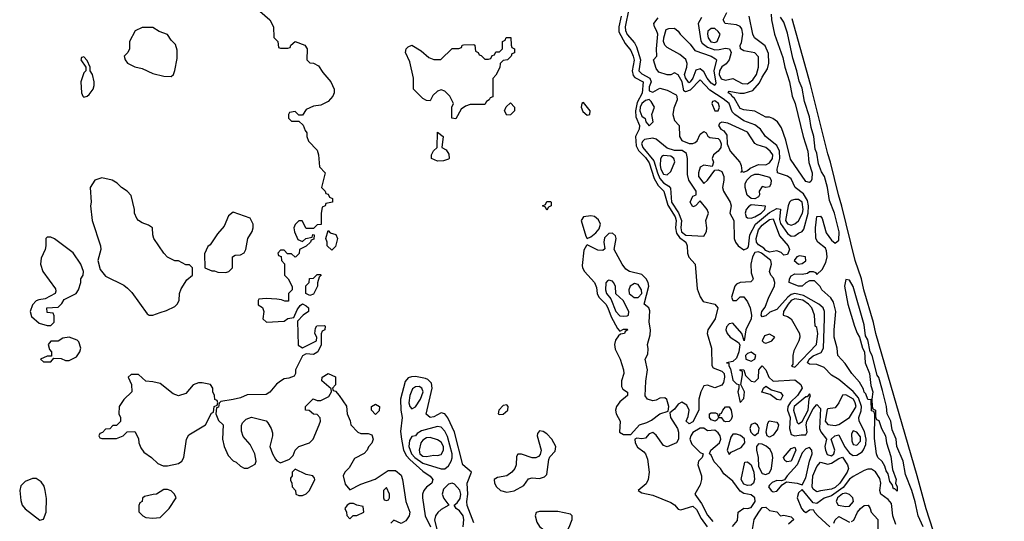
# Model space of a CAD drawing. Header units: inches. Extents: x 2789275 to 2951659, y 860290 to 1033804.
# Tile 290 of 316: x 2922259 to 2927658, y 1001461 to 1004210. Entities that reach past the tile are written whole.
import ezdxf

# ---------------------------------------------------------------- set-up
doc = ezdxf.new("R2010")
doc.units = ezdxf.units.IN
doc.header["$MEASUREMENT"] = 0
doc.layers.add('C9020', color=7, linetype='Continuous')

msp = doc.modelspace()

# ---------------------------------------------------------------- linework, layer by layer
at = {"layer": 'C9020', "color": 2}
for points, elevation in [([(2925598.9, 1004270), (2925579.3, 1004170), (2925580.7, 1004150), (2925590, 1004128.8), (2925630, 1004083.7), (2925640.8, 1004060.8), (2925662.6, 1003990), (2925654.4, 1003930), (2925670, 1003913.6), (2925715.3, 1003890), (2925720.8, 1003870), (2925710, 1003842), (2925710, 1003821), (2925730, 1003812.4), (2925770, 1003834), (2925810, 1003823.6), (2925858, 1003798), (2925863.1, 1003790), (2925864.9, 1003770), (2925846, 1003726), (2925840.4, 1003690), (2925850, 1003658), (2925876, 1003630), (2925876.3, 1003570), (2925890, 1003547.3), (2925930, 1003530.7), (2925950, 1003530.7), (2925963.7, 1003536.3), (2925973.8, 1003546.2), (2925990, 1003582.8), (2926010, 1003597.6), (2926024, 1003590), (2926032.1, 1003572.1), (2926043.6, 1003563.6), (2926090, 1003559.6), (2926098.6, 1003550), (2926105.6, 1003530), (2926104.2, 1003510), (2926090, 1003489.4), (2926062.8, 1003470), (2926056.3, 1003450), (2926064, 1003430), (2926055.3, 1003404.7), (2926010, 1003411.8), (2925990, 1003401.2), (2925980.5, 1003370), (2925982, 1003350), (2926010, 1003312), (2926030, 1003330.8), (2926070, 1003384.7), (2926090, 1003386.8), (2926110, 1003378), (2926119.3, 1003350), (2926120.5, 1003330), (2926112.9, 1003290), (2926119.1, 1003270), (2926155.6, 1003210), (2926161.1, 1003190), (2926153.4, 1003150), (2926175.2, 1003110), (2926176.3, 1003010), (2926184, 1002990), (2926199.3, 1002970), (2926230, 1002949), (2926250, 1002957.1), (2926255.8, 1002964.2), (2926263.1, 1003030), (2926294.4, 1003090), (2926370, 1003152.7), (2926410, 1003176), (2926430, 1003170.8), (2926424.9, 1003115.1), (2926430, 1003092.7), (2926470, 1003037.4), (2926490, 1003023.7), (2926510, 1003025.5), (2926530, 1003040.4), (2926550, 1003048.2), (2926558, 1003062), (2926582.9, 1003150), (2926584.9, 1003190), (2926579.8, 1003219.8), (2926556.1, 1003256.1), (2926511.5, 1003290), (2926490, 1003337.4), (2926470, 1003352.6), (2926414, 1003370), (2926412, 1003390), (2926428.1, 1003450), (2926426.2, 1003490), (2926410, 1003520.5), (2926349, 1003569), (2926321.6, 1003610), (2926290, 1003633.3), (2926230, 1003655.6), (2926181.3, 1003690), (2926165.8, 1003705.8), (2926148.6, 1003750), (2926117, 1003777), (2926043.8, 1003823.8), (2925990, 1003879.7), (2925936.4, 1003823.6), (2925910, 1003815.1), (2925900.4, 1003820.4), (2925891.8, 1003870), (2925870, 1003908.2), (2925850, 1003919.5), (2925830, 1003908.3), (2925810, 1003907.1), (2925763.1, 1003923.1), (2925750, 1003942.7), (2925734, 1003990), (2925752.7, 1004010), (2925751, 1004051), (2925757.8, 1004130), (2925751.5, 1004151.5), (2925739.7, 1004170), (2925736.9, 1004190), (2925760.2, 1004219.8)], 10), ([(2923576.8, 1004256.8), (2923631.3, 1004210), (2923651.3, 1004170), (2923652.7, 1004112.7), (2923674, 1004090), (2923678, 1004058), (2923690, 1004054), (2923730, 1004054), (2923742, 1004058), (2923746, 1004070), (2923770, 1004091.3), (2923822, 1004070), (2923836, 1004050), (2923834, 1003990), (2923850, 1003974), (2923870, 1003972), (2923898, 1003958), (2923921.4, 1003921.4), (2923966, 1003870), (2923982.8, 1003830), (2923982.8, 1003810), (2923976, 1003790), (2923950, 1003762), (2923910, 1003742), (2923870, 1003735.3), (2923830, 1003718), (2923810, 1003686), (2923790, 1003686), (2923770, 1003706), (2923738, 1003702), (2923734, 1003690), (2923734, 1003670), (2923750, 1003654), (2923790, 1003654), (2923812.7, 1003632.7), (2923823.6, 1003603.6), (2923834, 1003590), (2923834, 1003570), (2923843.6, 1003543.6), (2923890, 1003494), (2923898, 1003470), (2923903.6, 1003403.6), (2923934, 1003370), (2923914, 1003290), (2923934, 1003270), (2923938, 1003258), (2923950, 1003254), (2923958, 1003238), (2923974, 1003230), (2923974, 1003210), (2923938, 1003202), (2923934, 1003190), (2923918, 1003182), (2923912.7, 1003147.3), (2923912.7, 1003087.3), (2923890, 1003086), (2923870, 1003066), (2923830, 1003066), (2923807.3, 1003107.3), (2923790, 1003108), (2923770, 1003088), (2923762.8, 1003070), (2923766.4, 1003046.4), (2923784.7, 1003004.7), (2923810, 1002994), (2923828.4, 1003011.6), (2923862, 1003018), (2923867.3, 1003032.7), (2923874, 1003030), (2923872.7, 1003007.3), (2923858, 1003002), (2923854, 1002990), (2923830, 1002968), (2923794, 1002950), (2923791.3, 1002928.7), (2923774, 1002910), (2923770, 1002908), (2923750, 1002926), (2923727.3, 1002927.3), (2923710, 1002946), (2923690, 1002946), (2923674, 1002930), (2923678, 1002918), (2923692.7, 1002912.7), (2923694, 1002890), (2923712, 1002872), (2923712, 1002810), (2923732, 1002790), (2923752.7, 1002747.3), (2923754, 1002730), (2923734, 1002710), (2923732.7, 1002667.3), (2923712.7, 1002667.3), (2923695.3, 1002675.3), (2923670, 1002679), (2923610, 1002682), (2923570, 1002678), (2923566, 1002670), (2923566.8, 1002646.8), (2923590, 1002632), (2923598, 1002610), (2923592, 1002570), (2923611.6, 1002551.6), (2923710, 1002558), (2923730, 1002572), (2923762, 1002578), (2923780.4, 1002619.6), (2923796.4, 1002643.6), (2923810, 1002652), (2923830, 1002642), (2923842, 1002630), (2923842, 1002610), (2923814, 1002590), (2923782, 1002558), (2923786, 1002426), (2923810, 1002412), (2923886, 1002450), (2923888, 1002470), (2923878, 1002490), (2923880.4, 1002519.6), (2923888.4, 1002531.6), (2923930, 1002534), (2923934, 1002530), (2923932, 1002510), (2923918, 1002502), (2923912.7, 1002487.3), (2923911.6, 1002428.4), (2923894, 1002390), (2923879.8, 1002380.2), (2923870, 1002375.3), (2923830, 1002378), (2923810, 1002368), (2923772, 1002290), (2923771.3, 1002270), (2923763.6, 1002256.4), (2923735.3, 1002244.7), (2923710, 1002242), (2923690, 1002229), (2923667.9, 1002212.1), (2923630.7, 1002169.3), (2923610, 1002155.3), (2923506.4, 1002153.6), (2923470, 1002138), (2923430, 1002128), (2923362, 1002118), (2923352.7, 1002107.3), (2923350, 1002086), (2923338, 1002082), (2923334, 1002050), (2923350, 1002014), (2923374, 1001990), (2923371.3, 1001910), (2923381, 1001870), (2923402, 1001822), (2923430, 1001792), (2923445.4, 1001785.4), (2923470, 1001762), (2923490, 1001752), (2923510, 1001752), (2923550, 1001774), (2923555.3, 1001790), (2923548.7, 1001830), (2923522, 1001882), (2923484.7, 1001924.7), (2923474.6, 1001954.6), (2923474.6, 1001985.4), (2923480.2, 1001999.8), (2923500.2, 1002019.8), (2923530, 1002031.3), (2923610, 1002011), (2923619.8, 1001999.8), (2923638, 1001970), (2923645.4, 1001945.4), (2923646, 1001930), (2923631.3, 1001870), (2923644.7, 1001830), (2923662, 1001802), (2923670, 1001792), (2923690, 1001782), (2923739, 1001801), (2923758, 1001822), (2923769, 1001850), (2923790, 1001871.3), (2923848.9, 1001891.1), (2923868.9, 1001911.1), (2923902, 1001990), (2923908, 1002010), (2923907.3, 1002027.3), (2923890, 1002046), (2923870, 1002048), (2923847.3, 1002067.3), (2923826, 1002070), (2923826, 1002090), (2923868.7, 1002131.3), (2923890, 1002122), (2923910, 1002122), (2923954.6, 1002145.4), (2923968, 1002170), (2923967.3, 1002187.3), (2923915.3, 1002230), (2923918, 1002250), (2923950, 1002271), (2923990, 1002252), (2923991.6, 1002208.4), (2923974, 1002190), (2923978, 1002178), (2923990, 1002174), (2924011.1, 1002151.1), (2924051.6, 1002091.6), (2924054, 1002050), (2924071.6, 1002011.6), (2924074, 1001990), (2924114, 1001950), (2924130, 1001942), (2924170, 1001942), (2924190, 1001934), (2924198, 1001910), (2924190.9, 1001889.1), (2924171.1, 1001868.9), (2924164.7, 1001850), (2924147.1, 1001832.9), (2924095.3, 1001804.7), (2924065.4, 1001754.6), (2924042, 1001730), (2924032, 1001710), (2924043.6, 1001663.6), (2924070, 1001634), (2924130, 1001664.7), (2924208.9, 1001691.1), (2924280.4, 1001739.6), (2924319.6, 1001739.6), (2924350, 1001714), (2924358, 1001690), (2924376, 1001570), (2924398, 1001510), (2924394, 1001490), (2924376.9, 1001463.1), (2924351.6, 1001448.4), (2924310, 1001466), (2924294, 1001450)], 2), ([(2925556.9, 1004230), (2925544.4, 1004170), (2925544.1, 1004144.1), (2925578.8, 1004078.8), (2925610, 1004041.6), (2925622.4, 1004010), (2925627.6, 1003987.6), (2925617.1, 1003930), (2925623.6, 1003903.6), (2925632.8, 1003892.8), (2925677.8, 1003870), (2925672.4, 1003807.6), (2925644.4, 1003755.6), (2925635.1, 1003710), (2925636.8, 1003676.8), (2925657.8, 1003630), (2925655.6, 1003610), (2925636.2, 1003570), (2925638.8, 1003518.8), (2925652.5, 1003492.5), (2925690, 1003455.5), (2925710, 1003424.9), (2925738.7, 1003338.7), (2925760.6, 1003300.6), (2925791.3, 1003270), (2925812.9, 1003192.9), (2925853.8, 1003130), (2925858.9, 1003110), (2925855.3, 1003070), (2925859.8, 1003039.8), (2925876.7, 1003016.7), (2925912, 1002990), (2925918.7, 1002970), (2925920.4, 1002930), (2925928.5, 1002908.5), (2925962.8, 1002870), (2925974, 1002734), (2925990.4, 1002690.4), (2926006.2, 1002666.2), (2926070, 1002650.6), (2926086.8, 1002630), (2926072.4, 1002570), (2926033, 1002510), (2926028.5, 1002490), (2926052.7, 1002410), (2926054.7, 1002314.7), (2926061.8, 1002301.8), (2926110, 1002283.6), (2926121.3, 1002270), (2926124.7, 1002250), (2926119, 1002221), (2926110, 1002207.6), (2926070, 1002191.6), (2926030, 1002206.6), (2926010, 1002202.7), (2925994.4, 1002170), (2925983.1, 1002130), (2925983.8, 1002070), (2925950, 1002005.1), (2925930, 1001994), (2925914, 1002010), (2925924.5, 1002035.5), (2925929.6, 1002070), (2925916.9, 1002096.9), (2925890, 1002114.5), (2925870, 1002102.7), (2925850, 1002076), (2925824.7, 1002055.3), (2925828, 1002030), (2925866.8, 1001970), (2925871.3, 1001950), (2925870.7, 1001910.7), (2925861, 1001890), (2925810, 1001869.2), (2925790, 1001876), (2925750, 1001933.2), (2925730, 1001946.6), (2925710, 1001939.3), (2925690, 1001917.2), (2925670, 1001912.7), (2925643.5, 1001916.5), (2925632, 1001910), (2925634.8, 1001890), (2925646.8, 1001866.8), (2925682, 1001842), (2925691, 1001830), (2925700.7, 1001800.7), (2925710.8, 1001730), (2925705.5, 1001690), (2925693.5, 1001666.5), (2925651.3, 1001630), (2925670, 1001616), (2925730, 1001604.4), (2925830, 1001564), (2925850, 1001550.7), (2925870, 1001528), (2925883.9, 1001523.9), (2925950, 1001543.1), (2925970, 1001524.9), (2925995.4, 1001475.4), (2926028.9, 1001430)], 6), ([(2925997.5, 1004222.5), (2925980.3, 1004190), (2925994.7, 1004094.7), (2926001.3, 1004081.3), (2926030, 1004058.8), (2926070, 1004045.4), (2926094, 1004046), (2926130, 1004054.6), (2926150.7, 1004050), (2926160.3, 1004030), (2926149.1, 1003990), (2926132.7, 1003967.3), (2926109, 1003951), (2926095.5, 1003930), (2926094.4, 1003910), (2926106.2, 1003886.1), (2926130, 1003877.8), (2926170, 1003887.2), (2926220, 1003860), (2926250, 1003857.8), (2926279.2, 1003880.8), (2926299.1, 1003910), (2926309.8, 1003949.8), (2926310, 1004006), (2926290, 1004029.3), (2926230, 1004039.7), (2926212.3, 1004050), (2926209.6, 1004069.6), (2926216.6, 1004083.4), (2926225, 1004130), (2926219.2, 1004159.2), (2926210, 1004172.6), (2926190, 1004181.5), (2926127, 1004190), (2926116.3, 1004210), (2926137.2, 1004250)], 10), ([(2926379.6, 1004240.4), (2926381, 1004210), (2926398.8, 1004130), (2926443.5, 1004003.5), (2926454.8, 1003950), (2926481, 1003870), (2926494.8, 1003790), (2926511.3, 1003750), (2926556, 1003570), (2926581, 1003490), (2926586.4, 1003426.4), (2926604.7, 1003370), (2926603.6, 1003336.4), (2926596.9, 1003323.1), (2926590, 1003318), (2926570, 1003324), (2926485.8, 1003445.8), (2926460.9, 1003550), (2926437, 1003617), (2926415.3, 1003650), (2926388.9, 1003668.9), (2926370, 1003675.3), (2926350, 1003675.3), (2926289.3, 1003709.3), (2926230, 1003715.1), (2926210, 1003722.9), (2926178, 1003778), (2926163.7, 1003790), (2926159.6, 1003799.6), (2926144, 1003810), (2926150, 1003818), (2926207.5, 1003807.5), (2926232.1, 1003807.9), (2926278.3, 1003821.7), (2926315.6, 1003864.4), (2926330, 1003894.8), (2926360.2, 1003939.8), (2926367.8, 1003972.2), (2926364.9, 1004024.9), (2926346.2, 1004066.2), (2926289, 1004110), (2926279, 1004130), (2926259.3, 1004230)], 6), ([(2927213.3, 1001430), (2927186, 1001490), (2927170, 1001568), (2927151.2, 1001630), (2927117, 1001717), (2927103.7, 1001790), (2927068.7, 1001870), (2927065.2, 1001910), (2927042.7, 1001962.7), (2927035.1, 1002010), (2927016, 1002050), (2927011.8, 1002090), (2926990, 1002178), (2926970, 1002248), (2926961.5, 1002261.5), (2926934, 1002370), (2926922, 1002390), (2926910, 1002455.3), (2926896.5, 1002476.5), (2926890, 1002538), (2926830, 1002748), (2926810, 1002782), (2926790, 1002786), (2926781, 1002750), (2926801, 1002650), (2926836, 1002530), (2926851.1, 1002491.1), (2926864.7, 1002470), (2926881, 1002410), (2926892, 1002390), (2926896, 1002330), (2926918, 1002270), (2926925.4, 1002205.4), (2926938, 1002170), (2926932, 1002130), (2926934, 1002090), (2926938, 1002078), (2926952, 1002070), (2926952.7, 1002032.7), (2926958, 1002018), (2926970, 1002014), (2926984.7, 1001970), (2927006, 1001930), (2927011.3, 1001890), (2927035.3, 1001815.3), (2927045.4, 1001745.4), (2927064.7, 1001690), (2927062, 1001670), (2927071.3, 1001650), (2927070, 1001626), (2927058, 1001638), (2927050, 1001638), (2927043.1, 1001663.1), (2927030, 1001678), (2927021.2, 1001721.2), (2927010, 1001738), (2927003.7, 1001763.7), (2926987.7, 1001787.7), (2926965.2, 1001810), (2926957.2, 1001830), (2926945.6, 1001914.4), (2926947.3, 1002047.3), (2926942, 1002062), (2926930, 1002066), (2926927.3, 1002127.3), (2926910, 1002128.7), (2926898.9, 1002158.9), (2926890, 1002169), (2926885.6, 1002185.6), (2926864.1, 1002224.1), (2926822.7, 1002270), (2926785.6, 1002325.6), (2926745.2, 1002370), (2926741.2, 1002410), (2926725.6, 1002470), (2926725.1, 1002510), (2926735.1, 1002610), (2926722, 1002662), (2926706.3, 1002686.3), (2926658, 1002730), (2926648.4, 1002748.4), (2926618, 1002778), (2926590, 1002778), (2926570, 1002768), (2926550, 1002749.4), (2926530, 1002749.6), (2926478, 1002770), (2926480.9, 1002790), (2926490, 1002806), (2926510, 1002816.4), (2926550, 1002814.4), (2926578.4, 1002821.6), (2926590, 1002830.4), (2926610.7, 1002830.7), (2926623.6, 1002823.6), (2926630, 1002814), (2926658.6, 1002841.4), (2926680.1, 1002879.9), (2926686.6, 1002910), (2926683.9, 1002943.9), (2926677.2, 1002957.2), (2926635.3, 1002990), (2926624, 1003010), (2926622, 1003070), (2926630, 1003132), (2926650, 1003134), (2926659.8, 1003119.8), (2926682, 1003042), (2926710, 1003002), (2926730, 1002984.7), (2926750, 1003002), (2926752.9, 1003047.1), (2926726.6, 1003150), (2926698.9, 1003218.9), (2926689.4, 1003290), (2926671.5, 1003350), (2926656.2, 1003376.2), (2926640.1, 1003420.1), (2926630, 1003478), (2926620.9, 1003500.9), (2926613.6, 1003570), (2926598.4, 1003618.4), (2926590, 1003678), (2926562.5, 1003762.5), (2926550, 1003835.3), (2926533, 1003873), (2926520.7, 1003930), (2926498.4, 1003998.4), (2926470, 1004135.3), (2926450, 1004197.2), (2926430, 1004224)], 6), ([(2927658.1, 1000000), (2927599.2, 1000230), (2927578, 1000290), (2927511.8, 1000531.8), (2927491.1, 1000590), (2927268.7, 1001410), (2927229, 1001529), (2927180.4, 1001710), (2926953.7, 1002490), (2926940.4, 1002550), (2926887.7, 1002730), (2926875.1, 1002790), (2926840.5, 1002890), (2926767.9, 1003187.9), (2926748.6, 1003250), (2926705.4, 1003430), (2926690, 1003474), (2926594.5, 1003854.5), (2926494.6, 1004214.6)], 2), ([(2924750, 1001452.7), (2924713.4, 1001546.6), (2924711.1, 1001570), (2924716.9, 1001610), (2924712, 1001670), (2924736, 1001730), (2924689.6, 1001770), (2924643.1, 1001950), (2924607.2, 1002027.3), (2924590, 1002049.4), (2924570, 1002055.1), (2924530, 1002033.6), (2924510, 1002029.7), (2924487.2, 1002047.3), (2924521.3, 1002190), (2924517.7, 1002217.7), (2924497.8, 1002237.8), (2924483.5, 1002243.5), (2924430, 1002254.3), (2924407.2, 1002252.8), (2924390, 1002247), (2924372.9, 1002227.1), (2924347.2, 1002130), (2924348.8, 1002070), (2924356.5, 1002030), (2924347.9, 1001952.1), (2924352.1, 1001910), (2924363.5, 1001850), (2924380.2, 1001820.2), (2924399.1, 1001799.1), (2924470, 1001735.3), (2924510, 1001707.3), (2924524.9, 1001690), (2924519.1, 1001670), (2924490, 1001647.8), (2924474.9, 1001630), (2924467.4, 1001610), (2924467.2, 1001590), (2924482.8, 1001490), (2924510.9, 1001430)], 6), ([(2926168.4, 1001431.6), (2926194.7, 1001465.3), (2926199.3, 1001510), (2926230, 1001532.7), (2926250, 1001530.5), (2926270, 1001535.5), (2926291.1, 1001570), (2926289.3, 1001590), (2926270, 1001606.6), (2926230, 1001612.4), (2926210, 1001625.4), (2926170, 1001681.3), (2926120.7, 1001720.7), (2926102.7, 1001750), (2926066.3, 1001786.3), (2926050, 1001824), (2926042, 1001830), (2926048, 1001850), (2926096.9, 1001890), (2926103.1, 1001910), (2926099.2, 1001930), (2926090, 1001945.6), (2926070, 1001959.7), (2926030, 1001957), (2926010, 1001971.6), (2925990, 1001971.6), (2925950, 1001948), (2925938.6, 1001930), (2925934.3, 1001910), (2925943.8, 1001883.8), (2925990, 1001838), (2926006, 1001830), (2926001, 1001810), (2925980.5, 1001790), (2925978.4, 1001770), (2925997.8, 1001710), (2925997.8, 1001690), (2925990, 1001661.2), (2925961.6, 1001610), (2925997.5, 1001557.5), (2926030, 1001494), (2926059.7, 1001459.7)], 10), ([(2927063.9, 1001443.9), (2927046.3, 1001490), (2927038.7, 1001558.7), (2927020.7, 1001580.7), (2926980.5, 1001610), (2926976.4, 1001630), (2926980.9, 1001670), (2926975.8, 1001695.8), (2926952.4, 1001732.4), (2926930, 1001746), (2926910, 1001746), (2926890, 1001738.9), (2926830, 1001705.6), (2926808.5, 1001691.5), (2926774.3, 1001645.7), (2926710, 1001600.7), (2926670, 1001587.3), (2926630, 1001558.7), (2926610, 1001561.2), (2926550, 1001635.3), (2926530, 1001617.2), (2926522.4, 1001590), (2926546.7, 1001530), (2926557.7, 1001517.7), (2926570, 1001508.8), (2926590, 1001523.8), (2926610, 1001524.9), (2926616.9, 1001510), (2926634.9, 1001490), (2926700.7, 1001430)], 10), ([(2924691, 1001430), (2924694.2, 1001470), (2924690.9, 1001490), (2924670, 1001517.6), (2924652.3, 1001530), (2924642, 1001550), (2924658.2, 1001561.8), (2924674.1, 1001585.9), (2924678, 1001610), (2924671.9, 1001631.9), (2924643.5, 1001663.5), (2924630, 1001669.7), (2924610, 1001663.5), (2924583.8, 1001636.2), (2924576.5, 1001610), (2924585.1, 1001585.1), (2924612, 1001550), (2924570, 1001525.1), (2924551.4, 1001508.6), (2924539.5, 1001490), (2924534, 1001466), (2924550, 1001403.8)], 10), ([(2926275.2, 1001404.8), (2926287.3, 1001470), (2926312, 1001510), (2926330, 1001536.3), (2926350, 1001537.3), (2926370, 1001520.7), (2926410, 1001512), (2926430, 1001491.3), (2926450, 1001494), (2926490, 1001484.7), (2926504.7, 1001470), (2926475.2, 1001444.8)], 6), ([(2926820.4, 1001459.6), (2926832.5, 1001467.5), (2926853, 1001510), (2926870, 1001530.4), (2926890, 1001547.7), (2926911, 1001550), (2926922.8, 1001530), (2926927.3, 1001510), (2926963.8, 1001470), (2926963.7, 1001410)], 10), ([(2926722.9, 1001450), (2926731.4, 1001468.6), (2926750, 1001487.7), (2926810, 1001455.6)], 10)]:
    msp.add_lwpolyline(points, dxfattribs=dict(at, elevation=elevation))
for points, elevation in [([(2922990, 1004168), (2922930, 1004168), (2922891.6, 1004148.4), (2922862, 1004090), (2922862, 1004050), (2922852, 1004030), (2922832, 1004010), (2922838, 1003990), (2922850, 1003972), (2922890, 1003951), (2922930, 1003942.8), (2922990, 1003916), (2923050, 1003901), (2923090, 1003898), (2923102, 1003910), (2923109.1, 1003930.9), (2923123.1, 1003996.9), (2923123.1, 1004043.1), (2923113.6, 1004073.6), (2923090, 1004098), (2923070, 1004128), (2923024.7, 1004144.7)], 2), ([(2926070, 1003849.7), (2926050, 1003862.6), (2926027.9, 1003890), (2926010, 1003924.2), (2925990, 1003940.4), (2925967.1, 1003932.9), (2925950, 1003889.6), (2925936, 1003870), (2925930, 1003864.8), (2925927.1, 1003867.2), (2925910, 1003892), (2925904, 1003910), (2925917.8, 1003950), (2925919.8, 1003970), (2925911.8, 1003991.8), (2925879.6, 1004019.6), (2925810, 1004057.4), (2925796.3, 1004070), (2925789.8, 1004089.8), (2925791.1, 1004110), (2925804.2, 1004155.8), (2925818, 1004162), (2925850, 1004163), (2925870, 1004147.7), (2925880.3, 1004130), (2925935, 1004075), (2925961.3, 1004041.3), (2926051, 1004010), (2926075.1, 1003995.1), (2926079.1, 1003990), (2926066.2, 1003930), (2926077.2, 1003862.8)], 6), ([(2926050, 1004162), (2926032.7, 1004147.3), (2926030.4, 1004130), (2926034.9, 1004110), (2926048.8, 1004088.8), (2926070, 1004085.2), (2926082.7, 1004090), (2926100.9, 1004130), (2926090, 1004145.2), (2926070, 1004160.9)], 14), ([(2924650, 1003666), (2924628, 1003670), (2924628, 1003730), (2924638, 1003750), (2924618, 1003790), (2924590, 1003818), (2924570, 1003826), (2924550, 1003818), (2924525.4, 1003794.6), (2924510, 1003766), (2924490, 1003768), (2924470, 1003778), (2924423.2, 1003823.2), (2924419, 1003830), (2924419, 1003890), (2924398.6, 1003978.6), (2924375.3, 1004030), (2924378, 1004050), (2924390, 1004062), (2924410, 1004071.3), (2924459.8, 1004039.8), (2924502, 1004002), (2924530, 1003991.3), (2924568.4, 1003991.6), (2924630, 1004052), (2924667.3, 1004052.7), (2924682, 1004058), (2924686, 1004070), (2924692.7, 1004072.7), (2924750, 1004074), (2924754, 1004070), (2924758, 1004038), (2924774, 1004030), (2924778, 1004018), (2924790, 1004014), (2924810, 1003994), (2924830, 1003994), (2924842, 1003998), (2924850, 1004014), (2924862, 1004018), (2924870, 1004034), (2924890, 1004034), (2924906, 1004050), (2924906, 1004090), (2924922, 1004098), (2924927.3, 1004112.7), (2924952.7, 1004112.7), (2924954, 1004070), (2924958, 1004058), (2924972, 1004050), (2924971.6, 1004028.4), (2924958, 1004022), (2924954, 1004010), (2924934, 1003990), (2924910, 1003986), (2924894, 1003970), (2924891.6, 1003948.4), (2924870, 1003906), (2924852.7, 1003887.3), (2924852.7, 1003787.3), (2924838, 1003782), (2924834, 1003770), (2924818, 1003762), (2924810, 1003746), (2924730, 1003746), (2924703.6, 1003736.4), (2924679.6, 1003720.4)], 2), ([(2922610, 1004006), (2922598, 1004002), (2922594, 1003990), (2922622, 1003950), (2922622, 1003930), (2922610, 1003918), (2922594.8, 1003870), (2922598.8, 1003810), (2922604.7, 1003790), (2922610, 1003786), (2922630, 1003791.3), (2922640.2, 1003799.8), (2922662, 1003830), (2922668, 1003850), (2922668, 1003870), (2922658, 1003910), (2922646, 1003930), (2922646, 1003950), (2922630, 1003986)], 2), ([(2924930, 1003686), (2924918, 1003710), (2924927.3, 1003732.7), (2924950, 1003754), (2924972, 1003730), (2924972, 1003710), (2924950, 1003688)], 2), ([(2925350, 1003755.3), (2925342, 1003750), (2925338, 1003730), (2925346.4, 1003706.4), (2925370, 1003686.8), (2925386, 1003690), (2925388, 1003710)], 6), ([(2925710, 1003772.3), (2925690, 1003767.3), (2925669.7, 1003750.3), (2925661.2, 1003730), (2925659.8, 1003710), (2925670, 1003682), (2925688.9, 1003668.9), (2925692.4, 1003650), (2925710, 1003628.9), (2925732.2, 1003650), (2925724.5, 1003690), (2925739.2, 1003730), (2925721.8, 1003761.8)], 10), ([(2926070, 1003766), (2926058, 1003762), (2926054, 1003750), (2926070, 1003711), (2926090, 1003711.3), (2926096.2, 1003730), (2926091.5, 1003750)], 14), ([(2926110, 1003649.2), (2926098, 1003642), (2926090.8, 1003630), (2926104, 1003610), (2926120.5, 1003600.5), (2926136.4, 1003576.4), (2926138.3, 1003530), (2926154, 1003490), (2926207.7, 1003430), (2926214.9, 1003410), (2926218, 1003382), (2926214, 1003374), (2926222, 1003378), (2926230, 1003374.8), (2926250, 1003384.2), (2926264.5, 1003395.5), (2926310, 1003416.4), (2926350, 1003414.9), (2926370, 1003426), (2926387, 1003450), (2926389.4, 1003470), (2926374, 1003490), (2926350, 1003509.6), (2926303.7, 1003523.7), (2926290, 1003532.3), (2926250, 1003593.3), (2926142.5, 1003642.5)], 14), ([(2924550, 1003435.3), (2924518, 1003450), (2924518, 1003470), (2924529, 1003491), (2924548, 1003510), (2924550, 1003594), (2924582, 1003570), (2924574, 1003510), (2924596.9, 1003496.9), (2924612.7, 1003472.7), (2924614, 1003450), (2924610, 1003446), (2924583.6, 1003436.4)], 2), ([(2925730, 1003559.8), (2925685.9, 1003554.1), (2925675.3, 1003544.8), (2925669.4, 1003530.6), (2925676.9, 1003510), (2925736.6, 1003436.6), (2925755.8, 1003370), (2925770, 1003339.6), (2925790, 1003315.5), (2925818.2, 1003298.2), (2925827.3, 1003287.3), (2925833.9, 1003210), (2925872.1, 1003152.1), (2925888.8, 1003110), (2925885, 1003070), (2925887.7, 1003047.7), (2925911.8, 1003028.2), (2926010, 1003022.8), (2926024.5, 1003050), (2926027, 1003070), (2926021.2, 1003110), (2926035.3, 1003150), (2926029, 1003170), (2925990, 1003218), (2925964.7, 1003190), (2925950, 1003184.5), (2925935.1, 1003210), (2925950, 1003242.8), (2925968, 1003250), (2925968.7, 1003270), (2925929, 1003330), (2925921.5, 1003361.5), (2925921.3, 1003450), (2925915.8, 1003475.8), (2925892.3, 1003492.3), (2925850, 1003493), (2925810, 1003506.4), (2925750, 1003555.1)], 10), ([(2925790, 1003466.3), (2925779.3, 1003460.7), (2925772.5, 1003447.5), (2925770.2, 1003410), (2925774.3, 1003390), (2925790, 1003363.2), (2925810, 1003360.2), (2925830, 1003377.6), (2925850.9, 1003430.9), (2925845.4, 1003450), (2925830, 1003461.4)], 14), ([(2922710, 1003344), (2922672, 1003330), (2922646, 1003290), (2922650.8, 1003210), (2922646.8, 1003190), (2922657.3, 1003110), (2922702.8, 1002970), (2922704, 1002950), (2922687.3, 1002890), (2922700.4, 1002840.4), (2922730, 1002804), (2922830, 1002754.8), (2922850, 1002738.8), (2922874.2, 1002714.2), (2922958, 1002598), (2922970, 1002591), (2922990, 1002591), (2923030, 1002604.7), (2923064.7, 1002615.3), (2923110, 1002638), (2923122, 1002650), (2923134, 1002670), (2923135.3, 1002710), (2923144.7, 1002735.3), (2923176.4, 1002783.6), (2923206, 1002810), (2923206, 1002850), (2923190, 1002866), (2923170, 1002866), (2923130, 1002888), (2923110, 1002888.7), (2923070, 1002909), (2923049, 1002930), (2922995.3, 1003010), (2922988.7, 1003030), (2922988, 1003070), (2922964.7, 1003084.7), (2922930, 1003097.2), (2922910, 1003109.2), (2922901.2, 1003121.2), (2922889, 1003150), (2922889, 1003170), (2922870, 1003246), (2922848, 1003270), (2922818, 1003290), (2922793.6, 1003313.6), (2922766, 1003330)], 2), ([(2926350, 1003289.4), (2926330, 1003295.1), (2926313.4, 1003270), (2926315.5, 1003250), (2926310, 1003239), (2926290, 1003229), (2926269.9, 1003229.8), (2926249, 1003249), (2926236.5, 1003290), (2926236.5, 1003310), (2926245.8, 1003330), (2926270, 1003354.4), (2926290, 1003364), (2926310, 1003364.2), (2926370, 1003346), (2926379.1, 1003330), (2926378, 1003310), (2926370, 1003294)], 10), ([(2925150, 1003166), (2925142, 1003182), (2925126, 1003190), (2925142, 1003198), (2925150, 1003214), (2925170, 1003214), (2925174, 1003210), (2925174, 1003190), (2925158, 1003182)], 2), ([(2926270, 1003194.4), (2926255.2, 1003184.8), (2926243.1, 1003170), (2926238, 1003150), (2926242.8, 1003130), (2926250, 1003124), (2926270, 1003121.3), (2926290, 1003129.2), (2926324, 1003150), (2926344.2, 1003170), (2926348.7, 1003188.7)], 14), ([(2926510, 1003225.1), (2926490, 1003219.7), (2926480.3, 1003210), (2926472.4, 1003190), (2926457.4, 1003110), (2926470, 1003090.4), (2926490, 1003084.2), (2926510, 1003090.3), (2926530, 1003107), (2926551.1, 1003148.9), (2926555.2, 1003170), (2926550, 1003209.3), (2926530, 1003224.4)], 14), ([(2923430, 1003155.3), (2923404.9, 1003135.1), (2923380.9, 1003079.1), (2923343.4, 1003036.6), (2923303.6, 1002976.4), (2923290, 1002966), (2923272.7, 1002927.3), (2923274, 1002850), (2923312.7, 1002832.7), (2923327.3, 1002832.7), (2923345.4, 1002825.4), (2923390, 1002824.7), (2923406, 1002830), (2923426, 1002850), (2923426, 1002910), (2923440.4, 1002919.6), (2923470, 1002922), (2923490, 1002932), (2923499, 1002950), (2923509.3, 1003010), (2923534, 1003050), (2923539, 1003070), (2923539, 1003090), (2923522, 1003122)], 2), ([(2925390, 1003135.1), (2925351.3, 1003130), (2925338, 1003110), (2925363.8, 1003023.8), (2925370, 1003011.3), (2925390, 1003020.7), (2925417.8, 1003042.2), (2925436.2, 1003063.8), (2925443, 1003090), (2925432.2, 1003112.3), (2925410.9, 1003130.9)], 6), ([(2926450, 1002919.3), (2926434.7, 1002934.8), (2926410, 1002942.6), (2926370, 1002935.1), (2926350, 1002945.3), (2926338.6, 1002958.6), (2926310, 1002976.9), (2926299.8, 1002990), (2926297.2, 1003010), (2926310, 1003058.4), (2926330, 1003083.6), (2926370, 1003114.3), (2926390, 1003119.3), (2926425.5, 1003025.5), (2926473.7, 1002970), (2926480.3, 1002950), (2926470, 1002923.7)], 6), ([(2922430, 1003018), (2922410, 1003018), (2922402, 1003010), (2922402.8, 1002970), (2922398.8, 1002950), (2922376.8, 1002903.2), (2922374, 1002870), (2922386, 1002830), (2922455.3, 1002735.3), (2922458, 1002722), (2922454, 1002710), (2922399.6, 1002680.4), (2922364.7, 1002675.3), (2922350, 1002668.7), (2922330, 1002648), (2922316, 1002610), (2922324, 1002584), (2922366, 1002546), (2922410, 1002534), (2922430, 1002534), (2922447.3, 1002552.7), (2922447.3, 1002587.3), (2922442, 1002602), (2922410, 1002606), (2922408.4, 1002631.6), (2922470, 1002634), (2922490, 1002654), (2922503.1, 1002676.9), (2922568, 1002710), (2922582, 1002730), (2922594, 1002770), (2922595.3, 1002790), (2922608, 1002810), (2922608.7, 1002830), (2922594, 1002870), (2922552.1, 1002932.1), (2922450, 1003008.7)], 2), ([(2923970, 1002946), (2923946, 1002970), (2923946, 1002990), (2923938, 1003010), (2923950, 1003054), (2923962, 1003042), (2923992.7, 1003032.7), (2924002, 1003010), (2923990, 1002966)], 2), ([(2925510, 1003040.5), (2925490, 1003038.7), (2925465.5, 1003014.5), (2925461.7, 1002990), (2925466.8, 1002953.2), (2925455.8, 1002944.2), (2925430, 1002946), (2925370, 1002975.3), (2925366.8, 1002973.2), (2925353, 1002947), (2925343, 1002863), (2925344.6, 1002850), (2925355.8, 1002830), (2925410.2, 1002770.2), (2925422.2, 1002742.2), (2925425.8, 1002710), (2925434, 1002690), (2925472.9, 1002650), (2925484.7, 1002630), (2925501.7, 1002581.7), (2925538, 1002518), (2925550, 1002502), (2925570, 1002513.4), (2925590, 1002514), (2925593, 1002510), (2925579.6, 1002500.4), (2925574.8, 1002490), (2925553.2, 1002486.8), (2925542, 1002478), (2925526.7, 1002453.3), (2925520.3, 1002430), (2925523.8, 1002403.8), (2925552.2, 1002350), (2925570.3, 1002290), (2925571.7, 1002270), (2925558.7, 1002230), (2925559.8, 1002199.8), (2925565.8, 1002185.8), (2925591.8, 1002168.2), (2925592, 1002150), (2925550, 1002116), (2925532.2, 1002090), (2925526.3, 1002070), (2925530.4, 1002050), (2925552, 1002010), (2925547.7, 1001950), (2925570, 1001936.3), (2925610, 1001936), (2925657.2, 1001990), (2925698, 1002002), (2925724.1, 1002015.9), (2925769.7, 1002050.3), (2925815.3, 1002064.7), (2925818, 1002090), (2925807.8, 1002127.8), (2925796.6, 1002136.6), (2925770, 1002135.6), (2925750, 1002124.5), (2925730, 1002120.7), (2925702, 1002130), (2925689, 1002149), (2925691.6, 1002228.4), (2925702.4, 1002290), (2925689, 1002350), (2925703.9, 1002376.1), (2925705.8, 1002405.8), (2925701.6, 1002430), (2925716.4, 1002483.6), (2925718.9, 1002510), (2925711.6, 1002551.6), (2925714.9, 1002614.9), (2925709.6, 1002630), (2925683.7, 1002650), (2925709.6, 1002749.6), (2925705.6, 1002770), (2925694, 1002790), (2925670, 1002813.6), (2925602, 1002830), (2925583, 1002843), (2925562.7, 1002870), (2925518.4, 1002950), (2925529.7, 1003010), (2925525.4, 1003025.4)], 6), ([(2926310, 1002938.2), (2926290, 1002934.7), (2926276.5, 1002910), (2926267.7, 1002870), (2926270, 1002822), (2926280.7, 1002790), (2926277.5, 1002782.5), (2926267.3, 1002772.7), (2926210, 1002769.3), (2926190, 1002761.2), (2926180.7, 1002750), (2926163, 1002690), (2926170, 1002671.3), (2926190, 1002670.7), (2926210, 1002690.7), (2926230, 1002690.6), (2926250, 1002664.4), (2926265.2, 1002630), (2926271.6, 1002590), (2926269.2, 1002570), (2926240.4, 1002510), (2926231.3, 1002450), (2926219, 1002490), (2926170, 1002546), (2926150, 1002542.7), (2926134.2, 1002525.8), (2926130.4, 1002510), (2926138, 1002490), (2926154.6, 1002470), (2926201.1, 1002441.1), (2926208.6, 1002428.6), (2926203.2, 1002390), (2926190, 1002354.5), (2926170, 1002336.2), (2926134, 1002330), (2926146.8, 1002326.8), (2926146.8, 1002313.2), (2926156, 1002296), (2926170, 1002234), (2926190, 1002214.8), (2926202, 1002210), (2926202.8, 1002190), (2926196.3, 1002170), (2926210, 1002112), (2926230, 1002134), (2926232.8, 1002170), (2926213.2, 1002210), (2926223.1, 1002263.1), (2926222, 1002282), (2926210, 1002288), (2926210, 1002292), (2926230.7, 1002290), (2926239.8, 1002259.8), (2926270, 1002228), (2926290, 1002225.3), (2926310, 1002244.9), (2926312, 1002290), (2926330, 1002312.2), (2926350, 1002290.7), (2926367.8, 1002250), (2926390, 1002228.4), (2926510, 1002235.3), (2926541.6, 1002210), (2926550.3, 1002190), (2926524.9, 1002150), (2926485.5, 1002114.5), (2926471, 1002090), (2926469.3, 1002070), (2926483.5, 1002030), (2926480.3, 1001970), (2926490, 1001936), (2926510, 1001928.5), (2926544.7, 1001935.3), (2926570, 1001934), (2926576.4, 1001950), (2926571.2, 1001990), (2926575.4, 1002010), (2926610, 1002076.5), (2926630, 1002101.6), (2926650, 1002078.8), (2926644.6, 1001970), (2926651.7, 1001951.7), (2926683.8, 1001910), (2926674.6, 1001870), (2926677.3, 1001850), (2926687.4, 1001827.4), (2926710, 1001820.2), (2926723, 1001830), (2926729.7, 1001850), (2926708.7, 1001910), (2926729, 1001930), (2926750, 1001934.8), (2926781.5, 1001870), (2926810, 1001834.3), (2926830, 1001822), (2926850, 1001824), (2926878.3, 1001841.7), (2926886.9, 1001853.1), (2926898.4, 1001881.6), (2926900.9, 1001910), (2926892, 1001952), (2926863.1, 1002010), (2926861.2, 1002030), (2926873.6, 1002066.4), (2926875.7, 1002090), (2926857.8, 1002137.8), (2926830, 1002172.3), (2926750, 1002237), (2926710, 1002261.2), (2926670, 1002303.7), (2926630, 1002319.6), (2926590, 1002322.4), (2926579.5, 1002330), (2926588.7, 1002350), (2926610, 1002366.7), (2926654.2, 1002385.8), (2926667.2, 1002410), (2926672.6, 1002572.6), (2926671.3, 1002610), (2926664.5, 1002630), (2926640.9, 1002650), (2926557.6, 1002697.6), (2926510, 1002708.5), (2926490, 1002703.7), (2926470.6, 1002689.4), (2926410, 1002622.4), (2926372.8, 1002607.2), (2926350, 1002586), (2926330, 1002580.9), (2926324.2, 1002590), (2926328, 1002610), (2926346.4, 1002633.6), (2926367.1, 1002690), (2926397.3, 1002750), (2926399.8, 1002770), (2926392.9, 1002792.9), (2926378.5, 1002810), (2926369.7, 1002830), (2926381.4, 1002870), (2926378, 1002890), (2926326.3, 1002930)], 10), ([(2926535.1, 1002915.1), (2926520.5, 1002910), (2926506.7, 1002890), (2926530, 1002870.4), (2926550, 1002873.4), (2926570, 1002888.2), (2926568.7, 1002910)], 10), ([(2923850, 1002698), (2923828.7, 1002708.7), (2923828.4, 1002751.6), (2923846, 1002770), (2923848.9, 1002791.1), (2923870, 1002794), (2923890, 1002814), (2923910, 1002814), (2923912, 1002810), (2923902, 1002798), (2923892.7, 1002767.3), (2923892, 1002750), (2923870, 1002706)], 2), ([(2925490, 1002782), (2925482, 1002778), (2925472.8, 1002767.2), (2925470.4, 1002730), (2925477.1, 1002710), (2925500.4, 1002680.4), (2925527.2, 1002610), (2925550, 1002587.6), (2925570, 1002584.2), (2925590, 1002586.7), (2925597.2, 1002590), (2925598.4, 1002610), (2925567.8, 1002670), (2925527.3, 1002707.3), (2925526, 1002750), (2925515.1, 1002770), (2925510, 1002776.2)], 10), ([(2925630, 1002764.4), (2925607.2, 1002750), (2925599.6, 1002730), (2925600.9, 1002710), (2925628.2, 1002688.2), (2925650, 1002686.8), (2925669.8, 1002710), (2925668.9, 1002730), (2925650, 1002759.1)], 10), ([(2926510, 1002680.6), (2926488.8, 1002671.2), (2926472.4, 1002650), (2926446.5, 1002610), (2926444.9, 1002590), (2926470, 1002583.7), (2926490, 1002570.4), (2926534.9, 1002490), (2926536.9, 1002470), (2926532, 1002450), (2926504.7, 1002395.3), (2926499.3, 1002370), (2926498, 1002322), (2926491.6, 1002311.6), (2926510, 1002306), (2926628.4, 1002430), (2926636.5, 1002490), (2926630, 1002522.7), (2926621.2, 1002530), (2926617.6, 1002590), (2926603.5, 1002630), (2926584.5, 1002650), (2926552.5, 1002672.5)], 14), ([(2926370, 1002486.6), (2926343.1, 1002476.9), (2926330.8, 1002450), (2926339.8, 1002439.8), (2926350, 1002436.3), (2926370, 1002443.7), (2926382.7, 1002450), (2926399, 1002470)], 14), ([(2922530, 1002469.2), (2922495.3, 1002464.7), (2922470, 1002448), (2922430, 1002448.7), (2922416, 1002430), (2922422.8, 1002402.8), (2922434, 1002390), (2922434, 1002366), (2922410, 1002366), (2922374, 1002350), (2922390, 1002334), (2922430, 1002334), (2922446, 1002354), (2922487.3, 1002352.7), (2922510, 1002342), (2922530, 1002342), (2922570, 1002362), (2922589, 1002390), (2922595.3, 1002410), (2922584, 1002444), (2922574, 1002454)], 2), ([(2926270, 1002387.3), (2926250, 1002381.3), (2926238.7, 1002370), (2926241.3, 1002350), (2926270, 1002338.9), (2926289.5, 1002350), (2926295.1, 1002370)], 14), ([(2922910, 1002266), (2922870, 1002266), (2922854, 1002250), (2922872, 1002210), (2922874, 1002170), (2922830, 1002128), (2922804.7, 1002090), (2922802, 1002050), (2922812, 1002030), (2922811.6, 1002008.4), (2922790, 1001986), (2922770, 1001986), (2922752.7, 1001967.3), (2922730, 1001966), (2922712.7, 1001947.3), (2922698, 1001942), (2922694, 1001930), (2922698, 1001918), (2922710, 1001914), (2922790, 1001914), (2922826, 1001930), (2922848.4, 1001951.6), (2922890, 1001952), (2922910, 1001914), (2922912, 1001890), (2922923.6, 1001863.6), (2922939.6, 1001839.6), (2922982, 1001810), (2923016.9, 1001776.9), (2923045.4, 1001765.4), (2923070, 1001764.7), (2923130, 1001778), (2923149.1, 1001790.9), (2923159, 1001810), (2923174, 1001910), (2923186.3, 1001933.7), (2923278, 1001990), (2923310, 1002054), (2923322, 1002058), (2923326, 1002090), (2923342, 1002098), (2923346, 1002110), (2923342, 1002122), (2923328.4, 1002128.4), (2923328, 1002150), (2923318, 1002170), (2923318, 1002190), (2923306, 1002210), (2923260.4, 1002220.4), (2923239.6, 1002220.4), (2923210, 1002208), (2923170, 1002162), (2923129.1, 1002149.1), (2923100.2, 1002160.2), (2923030, 1002215.3), (2922990, 1002226), (2922950, 1002228)], 2), ([(2924450, 1002198.9), (2924430, 1002197.4), (2924413.9, 1002186.1), (2924398.3, 1002150), (2924392.7, 1002110), (2924399.1, 1002090), (2924410, 1002077.3), (2924430, 1002087.3), (2924457.7, 1002130), (2924470.8, 1002170), (2924464.5, 1002190)], 10), ([(2926430, 1002125.2), (2926410, 1002129), (2926375.1, 1002155.1), (2926329.1, 1002169.1), (2926337.2, 1002190), (2926350, 1002200.7), (2926381.3, 1002181.3), (2926430, 1002166), (2926442.8, 1002150)], 6), ([(2926590, 1002159.3), (2926577.5, 1002142.5), (2926570, 1002142), (2926505.8, 1002090), (2926502.7, 1002070), (2926523.1, 1002003.1), (2926530, 1001994.4), (2926550, 1002007.2), (2926581.7, 1002070), (2926588.4, 1002131.6), (2926596.2, 1002150)], 14), ([(2926790, 1002154.7), (2926770, 1002152.7), (2926751.4, 1002110), (2926730, 1002082.6), (2926690, 1002078), (2926687.4, 1002072.6), (2926674.9, 1002010), (2926690.4, 1001990.4), (2926730, 1001986.4), (2926750, 1001991.3), (2926809.5, 1002030), (2926845.3, 1002090), (2926841.1, 1002110), (2926830.4, 1002130.4)], 14), ([(2924210, 1002046), (2924188, 1002070), (2924188, 1002090), (2924210, 1002102), (2924231.3, 1002090), (2924230, 1002066)], 2), ([(2924930, 1002099), (2924910, 1002096), (2924886.8, 1002070), (2924882, 1002050), (2924890, 1002046), (2924910, 1002047.3), (2924936, 1002070), (2924937.2, 1002090)], 6), ([(2926130, 1002006), (2926122, 1002010), (2926110, 1002028), (2926090, 1002028), (2926084, 1002016), (2926072, 1002010), (2926050, 1002016), (2926042.4, 1002030), (2926040.9, 1002050), (2926050, 1002055.3), (2926074.6, 1002054.6), (2926086, 1002050), (2926090, 1002034), (2926098, 1002042), (2926098, 1002050), (2926106.8, 1002053.2), (2926114, 1002070), (2926130, 1002088), (2926150, 1002088), (2926159.6, 1002070), (2926165.8, 1002034.2), (2926161.1, 1002018.9), (2926150, 1002007.3)], 6), ([(2926290, 1001998), (2926269.4, 1001990.6), (2926262.3, 1001970), (2926268.9, 1001948.9), (2926278.6, 1001938.6), (2926290, 1001930.4), (2926310, 1001948.2), (2926314.8, 1001970), (2926305.1, 1001990)], 10), ([(2926370, 1001922), (2926357.2, 1001930), (2926352, 1001950), (2926362, 1001998), (2926369.3, 1002010.7), (2926410, 1002004), (2926420.5, 1001990), (2926414.4, 1001965.6), (2926390, 1001933.2)], 6), ([(2924550, 1001979.6), (2924463.1, 1001956.9), (2924438.8, 1001941.2), (2924430, 1001929.6), (2924410, 1001926), (2924396, 1001904), (2924392.3, 1001870), (2924408.4, 1001830), (2924425.8, 1001810), (2924470, 1001779.8), (2924570, 1001748.5), (2924590, 1001748), (2924610, 1001764), (2924624.7, 1001790), (2924630.8, 1001809.2), (2924630.8, 1001830), (2924604.7, 1001924.7), (2924590, 1001954.5), (2924570, 1001977)], 10), ([(2925110, 1001957.2), (2925098, 1001942), (2925096.3, 1001930), (2925119.1, 1001850), (2925113.4, 1001826.6), (2925104, 1001816), (2925090, 1001809.3), (2925070, 1001809.3), (2925010, 1001829), (2924990, 1001828), (2924984, 1001816), (2924980.7, 1001770), (2924974, 1001750), (2924957.3, 1001730), (2924930, 1001709.4), (2924879.8, 1001700.2), (2924861, 1001690), (2924862.8, 1001670), (2924874, 1001650), (2924896, 1001630), (2924930, 1001620.5), (2924970, 1001628.2), (2925022.9, 1001657.1), (2925050, 1001694), (2925070, 1001699.1), (2925110, 1001694.8), (2925136, 1001704), (2925150, 1001718), (2925160.1, 1001799.9), (2925166.6, 1001813.4), (2925194.8, 1001845.2), (2925199.3, 1001870), (2925177, 1001910), (2925150, 1001939.5), (2925130, 1001953.2)], 6), ([(2926190, 1001938.5), (2926170, 1001938), (2926157.8, 1001922.2), (2926138.4, 1001850), (2926150, 1001826.8), (2926160.6, 1001839.4), (2926214.8, 1001865.2), (2926235.1, 1001890), (2926233, 1001913), (2926211.5, 1001931.5)], 10), ([(2926830, 1001956.9), (2926820.8, 1001939.2), (2926822.4, 1001902.4), (2926830, 1001882), (2926850, 1001877.6), (2926870, 1001900.7), (2926870, 1001924), (2926850, 1001949.7)], 14), ([(2924510, 1001920.4), (2924490, 1001918.2), (2924470, 1001906), (2924459, 1001890), (2924448.7, 1001850), (2924452.7, 1001830), (2924470, 1001818), (2924490, 1001816.5), (2924530, 1001823.6), (2924550, 1001821.1), (2924570, 1001826.4), (2924582.6, 1001850), (2924582.6, 1001870), (2924570, 1001895.1), (2924550, 1001907.8)], 14), ([(2926310, 1001884.5), (2926299.5, 1001870), (2926299.5, 1001850), (2926308.7, 1001810), (2926310, 1001760.7), (2926330, 1001723), (2926350, 1001718), (2926370, 1001726.8), (2926382, 1001750), (2926388.4, 1001810), (2926385.1, 1001830), (2926373.6, 1001853.6), (2926352.8, 1001872.8), (2926330, 1001883.5)], 10), ([(2926590, 1001865.1), (2926570, 1001858.3), (2926550, 1001835.8), (2926522.4, 1001770), (2926467.3, 1001710), (2926452.7, 1001687.3), (2926436.9, 1001683.1), (2926410, 1001685.2), (2926386, 1001674), (2926370, 1001659), (2926364.9, 1001650), (2926378.8, 1001630), (2926390, 1001623), (2926410, 1001626), (2926440.1, 1001659.9), (2926463.1, 1001676.9), (2926522, 1001670), (2926550, 1001661), (2926570, 1001699.1), (2926589.7, 1001790), (2926605.1, 1001830), (2926603.6, 1001850)], 10), ([(2926466.3, 1001786.3), (2926454.8, 1001794.8), (2926447, 1001810), (2926490, 1001859.3), (2926510, 1001866.8), (2926515.6, 1001850), (2926490, 1001789.7)], 6), ([(2926250, 1001656.4), (2926230, 1001664), (2926214.7, 1001690), (2926234.6, 1001785.4), (2926250, 1001787.3), (2926270, 1001770.4), (2926285, 1001730), (2926288.9, 1001690), (2926282, 1001670), (2926270, 1001658.9)], 6), ([(2926630, 1001622.4), (2926610, 1001636), (2926604, 1001650), (2926608, 1001710), (2926630, 1001760.7), (2926650, 1001784.9), (2926690, 1001773.1), (2926710, 1001778.5), (2926750, 1001804.6), (2926770, 1001812.2), (2926798, 1001770), (2926803.8, 1001750), (2926796.5, 1001730), (2926755.9, 1001670), (2926730, 1001646.2), (2926710, 1001636.8), (2926650, 1001628)], 6), ([(2923770, 1001746), (2923754, 1001730), (2923754, 1001710), (2923743.6, 1001696.4), (2923743.6, 1001683.6), (2923751.6, 1001671.6), (2923754, 1001650), (2923772, 1001630), (2923774, 1001610), (2923790, 1001602), (2923810, 1001602), (2923830, 1001612), (2923848, 1001630), (2923878, 1001690), (2923876.4, 1001696.4), (2923866, 1001710), (2923830, 1001718)], 2), ([(2922350, 1001695.3), (2922330, 1001695.3), (2922290, 1001679), (2922265.5, 1001654.5), (2922259.1, 1001630), (2922264.5, 1001575.5), (2922273.4, 1001550), (2922288.5, 1001528.5), (2922370, 1001466), (2922390, 1001472), (2922405.2, 1001510), (2922405.6, 1001585.6), (2922399, 1001630), (2922392.9, 1001652.9), (2922376.5, 1001676.5)], 2), ([(2923070, 1001635.3), (2923050, 1001635.3), (2923010, 1001608.7), (2922991.6, 1001608.4), (2922943.6, 1001596.4), (2922932.7, 1001587.3), (2922931.6, 1001568.4), (2922918, 1001562), (2922912.7, 1001547.3), (2922912.7, 1001512.7), (2922934, 1001490), (2922950, 1001482), (2922990, 1001478), (2923030, 1001482), (2923078, 1001530), (2923118, 1001590), (2923108, 1001610), (2923090, 1001628)], 2), ([(2924270, 1001646), (2924254, 1001630), (2924254, 1001590), (2924258, 1001578), (2924270, 1001574), (2924282, 1001578), (2924286, 1001590), (2924286, 1001610)], 2), ([(2926790, 1001615.1), (2926770, 1001611.4), (2926744.2, 1001590), (2926735.6, 1001570), (2926748, 1001550), (2926790, 1001541.3), (2926810, 1001543), (2926831.5, 1001570), (2926827.8, 1001590), (2926810, 1001607.8)], 14), ([(2924090, 1001558), (2924070, 1001558), (2924054, 1001550), (2924042, 1001530), (2924051.6, 1001511.6), (2924052.7, 1001492.7), (2924070, 1001474), (2924088.4, 1001491.6), (2924107.3, 1001492.7), (2924146, 1001510), (2924142, 1001542), (2924108.4, 1001548.4)], 2), ([(2925110, 1001514), (2925091.3, 1001508.7), (2925086, 1001490), (2925095.3, 1001455.3), (2925110, 1001432), (2925134, 1001414), (2925150, 1001384.7), (2925170, 1001378), (2925210, 1001378.8), (2925230, 1001384), (2925250, 1001391), (2925272, 1001428), (2925289.3, 1001470), (2925289.2, 1001490), (2925279.1, 1001499.1), (2925210, 1001513.6)], 6)]:
    msp.add_lwpolyline(points, close=True, dxfattribs=dict(at, elevation=elevation))

doc.saveas('drawing.dxf')
